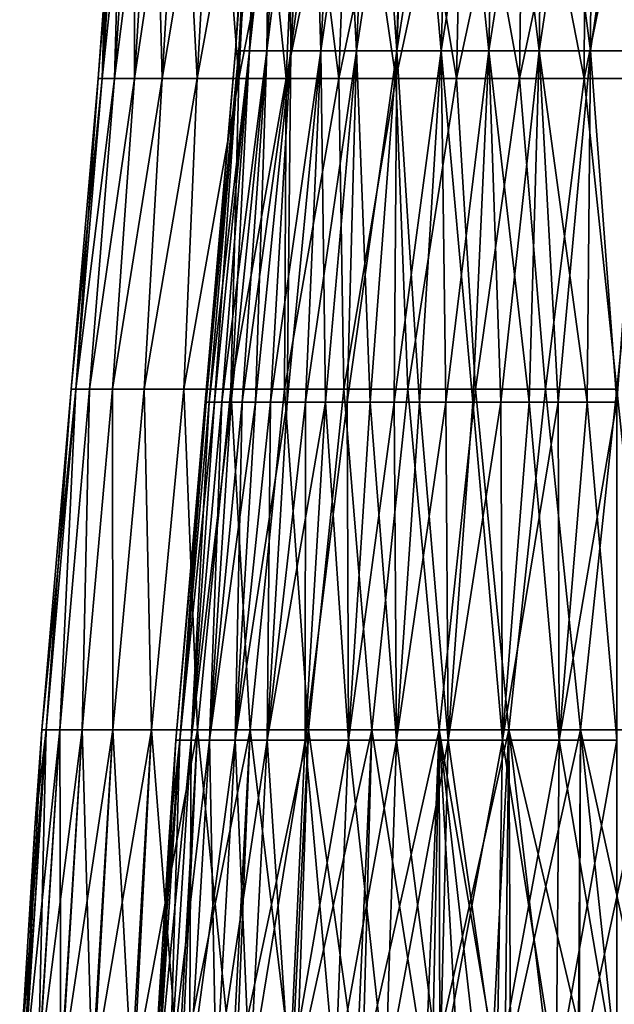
# Model space of a CAD drawing. Header units: metres. Extents: x 26 to 263, y -109 to 109.
# Tile 504 of 656: x 73 to 88, y 23 to 47. Entities that reach past the tile are written whole.
import ezdxf

# ---------------------------------------------------------------- set-up
doc = ezdxf.new("R2010")
doc.units = ezdxf.units.M
doc.layers.add('solid_500750', color=7, linetype='CONTINUOUS')

msp = doc.modelspace()

# ---------------------------------------------------------------- linework, layer by layer
at = {"layer": 'solid_500750'}
for points in [[(79.295456, 54.543747, 1.196412), (78.7425, 45.915028, 1.272414), (78.655464, 45.915028)], [(79.295456, 54.543747, 1.196412), (78.655464, 45.915028), (79.213623, 54.543747)], [(78.7425, 45.915028, -1.272414), (79.213623, 54.543747), (78.655464, 45.915028)], [(79.539444, 54.543747, 2.370537), (79.001984, 45.915028, 2.521126), (78.7425, 45.915028, 1.272414)], [(79.295456, 54.543747, 1.196412), (79.539444, 54.543747, 2.370537), (78.7425, 45.915028, 1.272414)], [(78.7425, 45.915028, -1.272414), (79.295456, 54.543747, -1.196412), (79.213623, 54.543747)], [(78.7425, 45.915028, -1.272414), (79.001984, 45.915028, -2.521126), (79.295456, 54.543747, -1.196412)], [(79.941032, 54.543747, 3.500504), (79.429085, 45.915028, 3.722873), (79.001984, 45.915028, 2.521126)], [(79.539444, 54.543747, 2.370537), (79.941032, 54.543747, 3.500504), (79.001984, 45.915028, 2.521126)], [(79.001984, 45.915028, -2.521126), (79.539444, 54.543747, -2.370537), (79.295456, 54.543747, -1.196412)], [(79.001984, 45.915028, -2.521126), (79.429085, 45.915028, -3.722873), (79.539444, 54.543747, -2.370537)], [(80.492744, 54.543747, 4.565262), (80.015846, 45.915028, 4.855271), (79.429085, 45.915028, 3.722873)], [(79.941032, 54.543747, 3.500504), (80.492744, 54.543747, 4.565262), (79.429085, 45.915028, 3.722873)], [(79.429085, 45.915028, -3.722873), (79.941032, 54.543747, -3.500504), (79.539444, 54.543747, -2.370537)], [(79.429085, 45.915028, -3.722873), (80.015846, 45.915028, -4.855271), (79.941032, 54.543747, -3.500504)], [(80.015846, 45.915028, -4.855271), (80.492744, 54.543747, -4.565262), (79.941032, 54.543747, -3.500504)], [(81.184303, 54.543747, 5.544979), (80.751335, 45.915028, 5.897224), (80.015846, 45.915028, 4.855271)], [(80.492744, 54.543747, 4.565262), (81.184303, 54.543747, 5.544979), (80.015846, 45.915028, 4.855271)], [(80.015846, 45.915028, -4.855271), (80.751335, 45.915028, -5.897224), (80.492744, 54.543747, -4.565262)], [(80.751335, 45.915028, -5.897224), (81.184303, 54.543747, -5.544979), (80.492744, 54.543747, -4.565262)], [(82.002831, 54.543747, 6.421403), (81.621857, 45.915028, 6.829323), (80.751335, 45.915028, 5.897224)], [(81.184303, 54.543747, 5.544979), (82.002831, 54.543747, 6.421403), (80.751335, 45.915028, 5.897224)], [(80.751335, 45.915028, -5.897224), (81.621857, 45.915028, -6.829323), (81.184303, 54.543747, -5.544979)], [(81.621857, 45.915028, -6.829323), (82.002831, 54.543747, -6.421403), (81.184303, 54.543747, -5.544979)], [(82.933067, 54.543747, 7.178208), (82.611191, 45.915028, 7.634205), (81.621857, 45.915028, 6.829323)], [(82.002831, 54.543747, 6.421403), (82.933067, 54.543747, 7.178208), (81.621857, 45.915028, 6.829323)], [(81.621857, 45.915028, -6.829323), (82.611191, 45.915028, -7.634205), (82.002831, 54.543747, -6.421403)], [(82.611191, 45.915028, -7.634205), (82.933067, 54.543747, -7.178208), (82.002831, 54.543747, -6.421403)], [(83.957695, 54.543747, 7.801298), (83.700905, 45.915028, 8.296876), (82.611191, 45.915028, 7.634205)], [(82.933067, 54.543747, 7.178208), (83.957695, 54.543747, 7.801298), (82.611191, 45.915028, 7.634205)], [(82.611191, 45.915028, -7.634205), (83.700905, 45.915028, -8.296876), (82.933067, 54.543747, -7.178208)], [(83.700905, 45.915028, -8.296876), (83.957695, 54.543747, -7.801298), (82.933067, 54.543747, -7.178208)], [(85.057617, 54.543747, 8.279063), (84.870705, 45.915028, 8.804992), (83.700905, 45.915028, 8.296876)], [(83.957695, 54.543747, 7.801298), (85.057617, 54.543747, 8.279063), (83.700905, 45.915028, 8.296876)], [(83.700905, 45.915028, -8.296876), (84.870705, 45.915028, -8.804992), (83.957695, 54.543747, -7.801298)], [(84.870705, 45.915028, -8.804992), (85.057617, 54.543747, -8.279063), (83.957695, 54.543747, -7.801298)], [(86.212357, 54.543747, 8.602606), (86.098801, 45.915028, 9.149087), (84.870705, 45.915028, 8.804992)], [(85.057617, 54.543747, 8.279063), (86.212357, 54.543747, 8.602606), (84.870705, 45.915028, 8.804992)], [(84.870705, 45.915028, -8.804992), (86.098801, 45.915028, -9.149087), (85.057617, 54.543747, -8.279063)], [(86.098801, 45.915028, -9.149087), (86.212357, 54.543747, -8.602606), (85.057617, 54.543747, -8.279063)], [(87.400398, 54.543747, 8.765898), (87.362305, 45.915028, 9.322752), (86.098801, 45.915028, 9.149087)], [(86.212357, 54.543747, 8.602606), (87.400398, 54.543747, 8.765898), (86.098801, 45.915028, 9.149087)], [(86.098801, 45.915028, -9.149087), (87.362305, 45.915028, -9.322752), (86.212357, 54.543747, -8.602606)], [(87.362305, 45.915028, -9.322752), (87.400398, 54.543747, -8.765898), (86.212357, 54.543747, -8.602606)], [(88.599602, 54.543747, 8.765898), (88.637695, 45.915028, 9.322752), (87.362305, 45.915028, 9.322752)], [(87.400398, 54.543747, 8.765898), (88.599602, 54.543747, 8.765898), (87.362305, 45.915028, 9.322752)], [(87.362305, 45.915028, -9.322752), (88.637695, 45.915028, -9.322752), (87.400398, 54.543747, -8.765898)], [(88.637695, 45.915028, -9.322752), (88.599602, 54.543747, -8.765898), (87.400398, 54.543747, -8.765898)], [(75.910133, 52.866787, -1.527305), (75.2939, 45.237633), (75.459183, 47.441353)], [(75.394096, 45.237633, -1.592496), (75.2939, 45.237633), (75.910133, 52.866787, -1.527305)], [(75.394096, 45.237633, 1.592496), (75.910133, 52.866787, 1.527305), (75.814049, 52.866779)], [(75.394096, 45.237633, 1.592496), (75.693085, 45.237633, 3.159878), (75.910133, 52.866787, 1.527305)], [(75.394096, 45.237633, -1.592496), (75.910133, 52.866787, -1.527305), (76.196892, 52.866787, -3.030523)], [(75.693085, 45.237633, -3.159878), (75.394096, 45.237633, -1.592496), (76.196892, 52.866787, -3.030523)], [(75.459183, 47.441353), (75.394096, 45.237633, 1.592496), (75.814049, 52.866779)], [(75.693085, 45.237633, 3.159878), (76.196892, 52.866787, 3.030523), (75.910133, 52.866787, 1.527305)], [(75.693085, 45.237633, 3.159878), (76.186172, 45.237633, 4.677426), (76.196892, 52.866787, 3.030523)], [(75.693085, 45.237633, -3.159878), (76.196892, 52.866787, -3.030523), (76.669785, 52.866787, -4.485949)], [(76.186172, 45.237633, -4.677426), (75.693085, 45.237633, -3.159878), (76.669785, 52.866787, -4.485949)], [(76.186172, 45.237633, 4.677426), (76.669785, 52.866787, 4.485949), (76.196892, 52.866787, 3.030523)], [(76.186172, 45.237633, 4.677426), (76.865562, 45.237633, 6.121209), (76.669785, 52.866787, 4.485949)], [(76.186172, 45.237633, -4.677426), (76.669785, 52.866787, -4.485949), (77.321365, 52.866787, -5.870628)], [(76.865562, 45.237633, -6.121209), (76.186172, 45.237633, -4.677426), (77.321365, 52.866787, -5.870628)], [(76.865562, 45.237633, 6.121209), (77.321365, 52.866787, 5.870628), (76.669785, 52.866787, 4.485949)], [(76.865562, 45.237633, 6.121209), (77.720551, 45.237633, 7.468457), (77.321365, 52.866787, 5.870628)], [(76.865562, 45.237633, -6.121209), (77.321365, 52.866787, -5.870628), (78.141357, 52.866787, -7.162724)], [(77.720551, 45.237633, -7.468457), (76.865562, 45.237633, -6.121209), (78.141357, 52.866787, -7.162724)], [(77.720551, 45.237633, 7.468457), (78.141357, 52.866787, 7.162724), (77.321365, 52.866787, 5.870628)], [(77.720551, 45.237633, 7.468457), (78.737656, 45.237633, 8.697923), (78.141357, 52.866787, 7.162724)], [(77.720551, 45.237633, -7.468457), (78.141357, 52.866787, -7.162724), (79.116821, 52.866787, -8.341859)], [(78.737656, 45.237633, -8.697923), (77.720551, 45.237633, -7.468457), (79.116821, 52.866787, -8.341859)], [(78.737656, 45.237633, 8.697923), (79.116821, 52.866787, 8.341859), (78.141357, 52.866787, 7.162724)], [(78.737656, 45.237633, 8.697923), (79.900826, 45.237633, 9.790216), (79.116821, 52.866787, 8.341859)], [(78.737656, 45.237633, -8.697923), (79.116821, 52.866787, -8.341859), (80.232384, 52.866787, -9.389439)], [(79.900826, 45.237633, -9.790216), (78.737656, 45.237633, -8.697923), (80.232384, 52.866787, -9.389439)], [(79.900826, 45.237633, 9.790216), (80.232384, 52.866787, 9.389439), (79.116821, 52.866787, 8.341859)], [(79.900826, 45.237633, 9.790216), (81.191734, 45.237633, 10.728113), (80.232384, 52.866787, 9.389439)], [(79.900826, 45.237633, -9.790216), (80.232384, 52.866787, -9.389439), (81.470436, 52.866787, -10.28894)], [(81.191734, 45.237633, -10.728113), (79.900826, 45.237633, -9.790216), (81.470436, 52.866787, -10.28894)], [(81.191734, 45.237633, 10.728113), (81.470436, 52.866787, 10.28894), (80.232384, 52.866787, 9.389439)], [(81.191734, 45.237633, 10.728113), (82.590004, 45.237633, 11.49682), (81.470436, 52.866787, 10.28894)], [(81.191734, 45.237633, -10.728113), (81.470436, 52.866787, -10.28894), (82.81147, 52.866787, -11.02618)], [(82.590004, 45.237633, -11.49682), (81.191734, 45.237633, -10.728113), (82.81147, 52.866787, -11.02618)], [(82.590004, 45.237633, 11.49682), (82.81147, 52.866787, 11.02618), (81.470436, 52.866787, 10.28894)], [(82.590004, 45.237633, 11.49682), (84.073601, 45.237633, 12.084217), (82.81147, 52.866787, 11.02618)], [(82.590004, 45.237633, -11.49682), (82.81147, 52.866787, -11.02618), (84.234337, 52.866787, -11.589531)], [(84.073601, 45.237633, -12.084217), (82.590004, 45.237633, -11.49682), (84.234337, 52.866787, -11.589531)], [(84.073601, 45.237633, 12.084217), (84.234337, 52.866787, 11.589531), (82.81147, 52.866787, 11.02618)], [(84.073601, 45.237633, 12.084217), (85.619118, 45.237633, 12.481037), (84.234337, 52.866787, 11.589531)], [(84.073601, 45.237633, -12.084217), (84.234337, 52.866787, -11.589531), (85.716583, 52.866787, -11.970107)], [(85.619118, 45.237633, -12.481037), (84.073601, 45.237633, -12.084217), (85.716583, 52.866787, -11.970107)], [(85.619118, 45.237633, 12.481037), (85.716583, 52.866787, 11.970107), (84.234337, 52.866787, 11.589531)], [(85.619118, 45.237633, 12.481037), (87.202179, 45.237633, 12.681025), (85.716583, 52.866787, 11.970107)], [(85.619118, 45.237633, -12.481037), (85.716583, 52.866787, -11.970107), (87.23484, 52.866787, -12.161907)], [(87.202179, 45.237633, -12.681025), (85.619118, 45.237633, -12.481037), (87.23484, 52.866787, -12.161907)], [(87.202179, 45.237633, 12.681025), (87.23484, 52.866787, 12.161907), (85.716583, 52.866787, 11.970107)], [(87.202179, 45.237633, 12.681025), (88.797821, 45.237633, 12.681025), (87.23484, 52.866787, 12.161907)], [(87.202179, 45.237633, -12.681025), (87.23484, 52.866787, -12.161907), (88.76516, 52.866787, -12.161907)], [(88.797821, 45.237633, -12.681025), (87.202179, 45.237633, -12.681025), (88.76516, 52.866787, -12.161907)], [(88.797821, 45.237633, 12.681025), (88.76516, 52.866787, 12.161907), (87.23484, 52.866787, 12.161907)], [(75.459183, 47.441353), (75.2939, 45.237633), (75.394096, 45.237633, 1.592496)], [(78.7425, 45.915028, 1.272414), (77.939255, 37.30883, 0.719559), (77.913559, 37.30883)], [(78.655464, 45.915028), (78.7425, 45.915028, 1.272414), (77.913559, 37.30883)], [(77.939255, 37.30883, -0.719559), (78.655464, 45.915028), (77.913559, 37.30883)], [(78.7425, 45.915028, 1.272414), (78.01622, 37.30883, 1.435451), (77.939255, 37.30883, 0.719559)], [(77.939255, 37.30883, -0.719559), (78.7425, 45.915028, -1.272414), (78.655464, 45.915028)], [(77.939255, 37.30883, -0.719559), (78.01622, 37.30883, -1.435451), (78.7425, 45.915028, -1.272414)], [(79.001984, 45.915028, 2.521126), (78.144066, 37.30883, 2.144028), (78.01622, 37.30883, 1.435451)], [(78.7425, 45.915028, 1.272414), (79.001984, 45.915028, 2.521126), (78.01622, 37.30883, 1.435451)], [(78.01622, 37.30883, -1.435451), (78.144066, 37.30883, -2.144028), (78.7425, 45.915028, -1.272414)], [(79.001984, 45.915028, 2.521126), (78.322128, 37.30883, 2.84168), (78.144066, 37.30883, 2.144028)], [(78.144066, 37.30883, -2.144028), (79.001984, 45.915028, -2.521126), (78.7425, 45.915028, -1.272414)], [(78.144066, 37.30883, -2.144028), (78.322128, 37.30883, -2.84168), (79.001984, 45.915028, -2.521126)], [(79.429085, 45.915028, 3.722873), (78.549507, 37.30883, 3.524851), (78.322128, 37.30883, 2.84168)], [(79.001984, 45.915028, 2.521126), (79.429085, 45.915028, 3.722873), (78.322128, 37.30883, 2.84168)], [(78.322128, 37.30883, -2.84168), (78.549507, 37.30883, -3.524851), (79.001984, 45.915028, -2.521126)], [(79.429085, 45.915028, 3.722873), (78.82505, 37.30883, 4.190061), (78.549507, 37.30883, 3.524851)], [(78.549507, 37.30883, -3.524851), (79.429085, 45.915028, -3.722873), (79.001984, 45.915028, -2.521126)], [(78.549507, 37.30883, -3.524851), (78.82505, 37.30883, -4.190061), (79.429085, 45.915028, -3.722873)], [(80.015846, 45.915028, 4.855271), (79.147339, 37.30883, 4.833919), (78.82505, 37.30883, 4.190061)], [(79.429085, 45.915028, 3.722873), (80.015846, 45.915028, 4.855271), (78.82505, 37.30883, 4.190061)], [(78.82505, 37.30883, -4.190061), (79.147339, 37.30883, -4.833919), (79.429085, 45.915028, -3.722873)], [(80.015846, 45.915028, 4.855271), (79.51474, 37.30883, 5.453144), (79.147339, 37.30883, 4.833919)], [(79.147339, 37.30883, -4.833919), (80.015846, 45.915028, -4.855271), (79.429085, 45.915028, -3.722873)], [(79.147339, 37.30883, -4.833919), (79.51474, 37.30883, -5.453144), (80.015846, 45.915028, -4.855271)], [(80.751335, 45.915028, 5.897224), (79.925385, 37.30883, 6.044581), (79.51474, 37.30883, 5.453144)], [(80.015846, 45.915028, 4.855271), (80.751335, 45.915028, 5.897224), (79.51474, 37.30883, 5.453144)], [(79.51474, 37.30883, -5.453144), (79.925385, 37.30883, -6.044581), (80.015846, 45.915028, -4.855271)], [(80.751335, 45.915028, 5.897224), (80.377174, 37.30883, 6.605217), (79.925385, 37.30883, 6.044581)], [(79.925385, 37.30883, -6.044581), (80.751335, 45.915028, -5.897224), (80.015846, 45.915028, -4.855271)], [(79.925385, 37.30883, -6.044581), (80.377174, 37.30883, -6.605217), (80.751335, 45.915028, -5.897224)], [(81.621857, 45.915028, 6.829323), (80.867805, 37.30883, 7.132194), (80.377174, 37.30883, 6.605217)], [(80.751335, 45.915028, 5.897224), (81.621857, 45.915028, 6.829323), (80.377174, 37.30883, 6.605217)], [(80.377174, 37.30883, -6.605217), (80.867805, 37.30883, -7.132194), (80.751335, 45.915028, -5.897224)], [(80.867805, 37.30883, -7.132194), (81.621857, 45.915028, -6.829323), (80.751335, 45.915028, -5.897224)], [(81.621857, 45.915028, 6.829323), (81.394783, 37.30883, 7.622827), (80.867805, 37.30883, 7.132194)], [(80.867805, 37.30883, -7.132194), (81.394783, 37.30883, -7.622827), (81.621857, 45.915028, -6.829323)], [(82.611191, 45.915028, 7.634205), (81.955421, 37.30883, 8.074615), (81.394783, 37.30883, 7.622827)], [(81.621857, 45.915028, 6.829323), (82.611191, 45.915028, 7.634205), (81.394783, 37.30883, 7.622827)], [(81.394783, 37.30883, -7.622827), (81.955421, 37.30883, -8.074615), (81.621857, 45.915028, -6.829323)], [(81.955421, 37.30883, -8.074615), (82.611191, 45.915028, -7.634205), (81.621857, 45.915028, -6.829323)], [(82.611191, 45.915028, 7.634205), (82.54686, 37.30883, 8.485257), (81.955421, 37.30883, 8.074615)], [(81.955421, 37.30883, -8.074615), (82.54686, 37.30883, -8.485257), (82.611191, 45.915028, -7.634205)], [(83.700905, 45.915028, 8.296876), (83.166084, 37.30883, 8.852661), (82.54686, 37.30883, 8.485257)], [(82.611191, 45.915028, 7.634205), (83.700905, 45.915028, 8.296876), (82.54686, 37.30883, 8.485257)], [(82.54686, 37.30883, -8.485257), (83.166084, 37.30883, -8.852661), (82.611191, 45.915028, -7.634205)], [(83.166084, 37.30883, -8.852661), (83.700905, 45.915028, -8.296876), (82.611191, 45.915028, -7.634205)], [(83.700905, 45.915028, 8.296876), (83.809937, 37.30883, 9.174953), (83.166084, 37.30883, 8.852661)], [(83.166084, 37.30883, -8.852661), (83.809937, 37.30883, -9.174953), (83.700905, 45.915028, -8.296876)], [(83.700905, 45.915028, 8.296876), (84.870705, 45.915028, 8.804992), (83.809937, 37.30883, 9.174953)], [(84.475151, 37.30883, -9.450492), (84.870705, 45.915028, -8.804992), (83.700905, 45.915028, -8.296876)], [(83.809937, 37.30883, -9.174953), (84.475151, 37.30883, -9.450492), (83.700905, 45.915028, -8.296876)], [(84.870705, 45.915028, 8.804992), (84.475151, 37.30883, 9.450492), (83.809937, 37.30883, 9.174953)], [(84.870705, 45.915028, 8.804992), (85.158318, 37.30883, 9.677873), (84.475151, 37.30883, 9.450492)], [(84.475151, 37.30883, -9.450492), (85.158318, 37.30883, -9.677873), (84.870705, 45.915028, -8.804992)], [(84.870705, 45.915028, 8.804992), (86.098801, 45.915028, 9.149087), (85.158318, 37.30883, 9.677873)], [(85.855972, 37.30883, -9.855938), (86.098801, 45.915028, -9.149087), (84.870705, 45.915028, -8.804992)], [(85.158318, 37.30883, -9.677873), (85.855972, 37.30883, -9.855938), (84.870705, 45.915028, -8.804992)], [(86.098801, 45.915028, 9.149087), (85.855972, 37.30883, 9.855938), (85.158318, 37.30883, 9.677873)], [(86.098801, 45.915028, 9.149087), (86.564552, 37.30883, 9.983779), (85.855972, 37.30883, 9.855938)], [(85.855972, 37.30883, -9.855938), (86.564552, 37.30883, -9.983779), (86.098801, 45.915028, -9.149087)], [(86.098801, 45.915028, 9.149087), (87.362305, 45.915028, 9.322752), (86.564552, 37.30883, 9.983779)], [(87.280441, 37.30883, -10.060745), (87.362305, 45.915028, -9.322752), (86.098801, 45.915028, -9.149087)], [(86.564552, 37.30883, -9.983779), (87.280441, 37.30883, -10.060745), (86.098801, 45.915028, -9.149087)], [(87.362305, 45.915028, 9.322752), (87.280441, 37.30883, 10.060745), (86.564552, 37.30883, 9.983779)], [(87.362305, 45.915028, 9.322752), (88, 37.30883, 10.086445), (87.280441, 37.30883, 10.060745)], [(87.280441, 37.30883, -10.060745), (88, 37.30883, -10.086445), (87.362305, 45.915028, -9.322752)], [(87.362305, 45.915028, 9.322752), (88.637695, 45.915028, 9.322752), (88, 37.30883, 10.086445)], [(88, 37.30883, -10.086445), (88.637695, 45.915028, -9.322752), (87.362305, 45.915028, -9.322752)], [(75.394096, 45.237633, -1.592496), (74.743362, 37.627399, -1.74527), (74.628967, 37.627399)], [(75.2939, 45.237633), (74.628967, 37.627399), (74.743362, 37.627399, 1.74527)], [(75.394096, 45.237633, -1.592496), (74.628967, 37.627399), (75.2939, 45.237633)], [(75.693085, 45.237633, -3.159878), (75.084572, 37.627399, -3.460678), (74.743362, 37.627399, -1.74527)], [(75.693085, 45.237633, -3.159878), (74.743362, 37.627399, -1.74527), (75.394096, 45.237633, -1.592496)], [(75.693085, 45.237633, 3.159878), (74.743362, 37.627399, 1.74527), (75.084572, 37.627399, 3.460678)], [(75.394096, 45.237633, 1.592496), (74.743362, 37.627399, 1.74527), (75.693085, 45.237633, 3.159878)], [(75.2939, 45.237633), (74.743362, 37.627399, 1.74527), (75.394096, 45.237633, 1.592496)], [(76.186172, 45.237633, -4.677426), (75.646774, 37.627399, -5.116872), (75.084572, 37.627399, -3.460678)], [(76.186172, 45.237633, -4.677426), (75.084572, 37.627399, -3.460678), (75.693085, 45.237633, -3.159878)], [(76.186172, 45.237633, 4.677426), (75.084572, 37.627399, 3.460678), (75.646774, 37.627399, 5.116872)], [(75.693085, 45.237633, 3.159878), (75.084572, 37.627399, 3.460678), (76.186172, 45.237633, 4.677426)], [(76.865562, 45.237633, -6.121209), (76.420349, 37.627399, -6.685516), (75.646774, 37.627399, -5.116872)], [(76.865562, 45.237633, -6.121209), (75.646774, 37.627399, -5.116872), (76.186172, 45.237633, -4.677426)], [(76.865562, 45.237633, 6.121209), (75.646774, 37.627399, 5.116872), (76.420349, 37.627399, 6.685516)], [(76.186172, 45.237633, 4.677426), (75.646774, 37.627399, 5.116872), (76.865562, 45.237633, 6.121209)], [(77.720551, 45.237633, -7.468457), (77.392044, 37.627399, -8.139769), (76.420349, 37.627399, -6.685516)], [(77.720551, 45.237633, -7.468457), (76.420349, 37.627399, -6.685516), (76.865562, 45.237633, -6.121209)], [(77.720551, 45.237633, 7.468457), (76.420349, 37.627399, 6.685516), (77.392044, 37.627399, 8.139769)], [(76.865562, 45.237633, 6.121209), (76.420349, 37.627399, 6.685516), (77.720551, 45.237633, 7.468457)], [(78.737656, 45.237633, -8.697923), (78.54525, 37.627399, -9.454747), (77.392044, 37.627399, -8.139769)], [(78.737656, 45.237633, -8.697923), (77.392044, 37.627399, -8.139769), (77.720551, 45.237633, -7.468457)], [(78.737656, 45.237633, 8.697923), (77.392044, 37.627399, 8.139769), (78.54525, 37.627399, 9.454747)], [(77.720551, 45.237633, 7.468457), (77.392044, 37.627399, 8.139769), (78.737656, 45.237633, 8.697923)], [(79.900826, 45.237633, -9.790216), (79.860229, 37.627399, -10.607953), (78.54525, 37.627399, -9.454747)], [(79.900826, 45.237633, -9.790216), (78.54525, 37.627399, -9.454747), (78.737656, 45.237633, -8.697923)], [(79.900826, 45.237633, 9.790216), (78.54525, 37.627399, 9.454747), (79.860229, 37.627399, 10.607953)], [(78.737656, 45.237633, 8.697923), (78.54525, 37.627399, 9.454747), (79.900826, 45.237633, 9.790216)], [(81.191734, 45.237633, -10.728113), (81.314484, 37.627399, -11.579654), (79.860229, 37.627399, -10.607953)], [(81.191734, 45.237633, -10.728113), (79.860229, 37.627399, -10.607953), (79.900826, 45.237633, -9.790216)], [(81.191734, 45.237633, 10.728113), (79.860229, 37.627399, 10.607953), (81.314484, 37.627399, 11.579654)], [(79.900826, 45.237633, 9.790216), (79.860229, 37.627399, 10.607953), (81.191734, 45.237633, 10.728113)], [(82.590004, 45.237633, -11.49682), (81.314484, 37.627399, -11.579654), (81.191734, 45.237633, -10.728113)], [(81.191734, 45.237633, 10.728113), (81.314484, 37.627399, 11.579654), (82.590004, 45.237633, 11.49682)], [(82.590004, 45.237633, -11.49682), (82.883125, 37.627399, -12.353223), (81.314484, 37.627399, -11.579654)], [(82.590004, 45.237633, 11.49682), (81.314484, 37.627399, 11.579654), (82.883125, 37.627399, 12.353223)], [(84.073601, 45.237633, -12.084217), (82.883125, 37.627399, -12.353223), (82.590004, 45.237633, -11.49682)], [(82.590004, 45.237633, 11.49682), (82.883125, 37.627399, 12.353223), (84.073601, 45.237633, 12.084217)], [(84.073601, 45.237633, -12.084217), (84.539322, 37.627399, -12.915425), (82.883125, 37.627399, -12.353223)], [(84.073601, 45.237633, 12.084217), (82.883125, 37.627399, 12.353223), (84.539322, 37.627399, 12.915425)], [(85.619118, 45.237633, -12.481037), (84.539322, 37.627399, -12.915425), (84.073601, 45.237633, -12.084217)], [(84.073601, 45.237633, 12.084217), (84.539322, 37.627399, 12.915425), (85.619118, 45.237633, 12.481037)], [(85.619118, 45.237633, -12.481037), (86.25473, 37.627399, -13.25664), (84.539322, 37.627399, -12.915425)], [(85.619118, 45.237633, 12.481037), (84.539322, 37.627399, 12.915425), (86.25473, 37.627399, 13.25664)], [(87.202179, 45.237633, -12.681025), (86.25473, 37.627399, -13.25664), (85.619118, 45.237633, -12.481037)], [(85.619118, 45.237633, 12.481037), (86.25473, 37.627399, 13.25664), (87.202179, 45.237633, 12.681025)], [(87.202179, 45.237633, -12.681025), (88, 37.627399, -13.371032), (86.25473, 37.627399, -13.25664)], [(87.202179, 45.237633, 12.681025), (86.25473, 37.627399, 13.25664), (88, 37.627399, 13.371032)], [(88.797821, 45.237633, -12.681025), (88, 37.627399, -13.371032), (87.202179, 45.237633, -12.681025)], [(87.202179, 45.237633, 12.681025), (88, 37.627399, 13.371032), (88.797821, 45.237633, 12.681025)], [(74.743362, 37.627399, -1.74527), (73.91011, 29.283785), (74.628967, 37.627399)], [(74.021217, 29.283785, 1.765931), (74.628967, 37.627399), (73.91011, 29.283785)], [(74.743362, 37.627399, -1.74527), (74.021217, 29.283785, -1.765931), (73.91011, 29.283785)], [(74.743362, 37.627399, 1.74527), (74.628967, 37.627399), (74.021217, 29.283785, 1.765931)], [(74.743362, 37.627399, -1.74527), (74.352768, 29.283785, -3.504013), (74.021217, 29.283785, -1.765931)], [(74.743362, 37.627399, 1.74527), (74.021217, 29.283785, 1.765931), (74.352768, 29.283785, 3.504013)], [(75.084572, 37.627399, -3.460678), (74.899551, 29.283785, -5.186834), (74.352768, 29.283785, -3.504013)], [(74.743362, 37.627399, -1.74527), (75.084572, 37.627399, -3.460678), (74.352768, 29.283785, -3.504013)], [(75.084572, 37.627399, 3.460678), (74.352768, 29.283785, 3.504013), (74.899551, 29.283785, 5.186834)], [(75.084572, 37.627399, 3.460678), (74.743362, 37.627399, 1.74527), (74.352768, 29.283785, 3.504013)], [(75.646774, 37.627399, -5.116872), (75.652939, 29.283785, -6.787856), (74.899551, 29.283785, -5.186834)], [(75.084572, 37.627399, -3.460678), (75.646774, 37.627399, -5.116872), (74.899551, 29.283785, -5.186834)], [(75.646774, 37.627399, 5.116872), (74.899551, 29.283785, 5.186834), (75.652939, 29.283785, 6.787856)], [(75.646774, 37.627399, 5.116872), (75.084572, 37.627399, 3.460678), (74.899551, 29.283785, 5.186834)], [(75.646774, 37.627399, -5.116872), (76.420349, 37.627399, -6.685516), (75.652939, 29.283785, -6.787856)], [(76.420349, 37.627399, 6.685516), (75.646774, 37.627399, 5.116872), (75.652939, 29.283785, 6.787856)], [(76.420349, 37.627399, -6.685516), (76.601044, 29.283785, -8.281829), (75.652939, 29.283785, -6.787856)], [(76.420349, 37.627399, 6.685516), (75.652939, 29.283785, 6.787856), (76.601044, 29.283785, 8.281829)], [(76.420349, 37.627399, -6.685516), (77.392044, 37.627399, -8.139769), (76.601044, 29.283785, -8.281829)], [(77.392044, 37.627399, 8.139769), (76.420349, 37.627399, 6.685516), (76.601044, 29.283785, 8.281829)], [(77.392044, 37.627399, -8.139769), (77.728912, 29.283785, -9.645192), (76.601044, 29.283785, -8.281829)], [(77.392044, 37.627399, 8.139769), (76.601044, 29.283785, 8.281829), (77.728912, 29.283785, 9.645192)], [(77.392044, 37.627399, -8.139769), (78.54525, 37.627399, -9.454747), (77.728912, 29.283785, -9.645192)], [(78.54525, 37.627399, 9.454747), (77.392044, 37.627399, 8.139769), (77.728912, 29.283785, 9.645192)], [(78.54525, 37.627399, -9.454747), (79.018768, 29.283785, -10.856445), (77.728912, 29.283785, -9.645192)], [(78.54525, 37.627399, 9.454747), (77.728912, 29.283785, 9.645192), (79.018768, 29.283785, 10.856445)], [(78.54525, 37.627399, -9.454747), (79.860229, 37.627399, -10.607953), (79.018768, 29.283785, -10.856445)], [(79.860229, 37.627399, 10.607953), (78.54525, 37.627399, 9.454747), (79.018768, 29.283785, 10.856445)], [(79.860229, 37.627399, -10.607953), (80.450264, 29.283785, -11.896486), (79.018768, 29.283785, -10.856445)], [(79.860229, 37.627399, 10.607953), (79.018768, 29.283785, 10.856445), (80.450264, 29.283785, 11.896486)], [(79.860229, 37.627399, -10.607953), (81.314484, 37.627399, -11.579654), (80.450264, 29.283785, -11.896486)], [(81.314484, 37.627399, 11.579654), (79.860229, 37.627399, 10.607953), (80.450264, 29.283785, 11.896486)], [(81.314484, 37.627399, -11.579654), (82.000816, 29.283785, -12.748912), (80.450264, 29.283785, -11.896486)], [(81.314484, 37.627399, 11.579654), (80.450264, 29.283785, 11.896486), (82.000816, 29.283785, 12.748912)], [(81.314484, 37.627399, -11.579654), (82.883125, 37.627399, -12.353223), (82.000816, 29.283785, -12.748912)], [(82.883125, 37.627399, 12.353223), (81.314484, 37.627399, 11.579654), (82.000816, 29.283785, 12.748912)], [(82.883125, 37.627399, -12.353223), (83.645988, 29.283785, -13.40028), (82.000816, 29.283785, -12.748912)], [(82.883125, 37.627399, 12.353223), (82.000816, 29.283785, 12.748912), (83.645988, 29.283785, 13.40028)], [(82.883125, 37.627399, -12.353223), (84.539322, 37.627399, -12.915425), (83.645988, 29.283785, -13.40028)], [(84.539322, 37.627399, 12.915425), (82.883125, 37.627399, 12.353223), (83.645988, 29.283785, 13.40028)], [(84.539322, 37.627399, -12.915425), (85.359818, 29.283785, -13.840318), (83.645988, 29.283785, -13.40028)], [(84.539322, 37.627399, 12.915425), (83.645988, 29.283785, 13.40028), (85.359818, 29.283785, 13.840318)], [(84.539322, 37.627399, -12.915425), (86.25473, 37.627399, -13.25664), (85.359818, 29.283785, -13.840318)], [(86.25473, 37.627399, 13.25664), (84.539322, 37.627399, 12.915425), (85.359818, 29.283785, 13.840318)], [(86.25473, 37.627399, -13.25664), (87.115288, 29.283785, -14.062085), (85.359818, 29.283785, -13.840318)], [(86.25473, 37.627399, 13.25664), (85.359818, 29.283785, 13.840318), (87.115288, 29.283785, 14.062085)], [(86.25473, 37.627399, -13.25664), (88, 37.627399, -13.371032), (87.115288, 29.283785, -14.062085)], [(88, 37.627399, 13.371032), (86.25473, 37.627399, 13.25664), (87.115288, 29.283785, 14.062085)], [(88, 37.627399, -13.371032), (88.884712, 29.283785, -14.062085), (87.115288, 29.283785, -14.062085)], [(88, 37.627399, 13.371032), (87.115288, 29.283785, 14.062085), (88.884712, 29.283785, 14.062085)], [(77.200783, 29.035854), (77.913559, 37.30883), (77.939255, 37.30883, 0.719559)], [(77.293175, 29.035854, -1.40958), (77.913559, 37.30883), (77.200783, 29.035854)], [(77.293175, 29.035854, 1.40958), (77.200783, 29.035854), (77.939255, 37.30883, 0.719559)], [(77.293175, 29.035854, -1.40958), (77.939255, 37.30883, -0.719559), (77.913559, 37.30883)], [(77.293175, 29.035854, 1.40958), (77.939255, 37.30883, 0.719559), (78.01622, 37.30883, 1.435451)], [(77.293175, 29.035854, 1.40958), (78.01622, 37.30883, 1.435451), (78.144066, 37.30883, 2.144028)], [(77.568756, 29.035854, 2.795043), (77.293175, 29.035854, 1.40958), (78.144066, 37.30883, 2.144028)], [(77.293175, 29.035854, -1.40958), (78.01622, 37.30883, -1.435451), (77.939255, 37.30883, -0.719559)], [(77.568756, 29.035854, -2.795043), (78.01622, 37.30883, -1.435451), (77.293175, 29.035854, -1.40958)], [(77.568756, 29.035854, 2.795043), (78.144066, 37.30883, 2.144028), (78.322128, 37.30883, 2.84168)], [(77.568756, 29.035854, 2.795043), (78.322128, 37.30883, 2.84168), (78.549507, 37.30883, 3.524851)], [(78.022827, 29.035854, 4.132681), (77.568756, 29.035854, 2.795043), (78.549507, 37.30883, 3.524851)], [(77.568756, 29.035854, -2.795043), (78.322128, 37.30883, -2.84168), (78.144066, 37.30883, -2.144028)], [(78.022827, 29.035854, -4.132681), (78.322128, 37.30883, -2.84168), (77.568756, 29.035854, -2.795043)], [(77.568756, 29.035854, -2.795043), (78.144066, 37.30883, -2.144028), (78.01622, 37.30883, -1.435451)], [(78.022827, 29.035854, 4.132681), (78.549507, 37.30883, 3.524851), (78.82505, 37.30883, 4.190061)], [(78.022827, 29.035854, 4.132681), (78.82505, 37.30883, 4.190061), (79.147339, 37.30883, 4.833919)], [(78.647606, 29.035854, 5.399608), (78.022827, 29.035854, 4.132681), (79.147339, 37.30883, 4.833919)], [(78.022827, 29.035854, -4.132681), (78.82505, 37.30883, -4.190061), (78.549507, 37.30883, -3.524851)], [(78.647606, 29.035854, -5.399608), (78.82505, 37.30883, -4.190061), (78.022827, 29.035854, -4.132681)], [(78.022827, 29.035854, -4.132681), (78.549507, 37.30883, -3.524851), (78.322128, 37.30883, -2.84168)], [(78.647606, 29.035854, 5.399608), (79.147339, 37.30883, 4.833919), (79.51474, 37.30883, 5.453144)], [(78.647606, 29.035854, 5.399608), (79.51474, 37.30883, 5.453144), (79.925385, 37.30883, 6.044581)], [(79.432404, 29.035854, 6.574146), (78.647606, 29.035854, 5.399608), (79.925385, 37.30883, 6.044581)], [(78.647606, 29.035854, -5.399608), (79.51474, 37.30883, -5.453144), (79.147339, 37.30883, -4.833919)], [(79.432404, 29.035854, -6.574146), (79.51474, 37.30883, -5.453144), (78.647606, 29.035854, -5.399608)], [(78.647606, 29.035854, -5.399608), (79.147339, 37.30883, -4.833919), (78.82505, 37.30883, -4.190061)], [(79.432404, 29.035854, 6.574146), (79.925385, 37.30883, 6.044581), (80.377174, 37.30883, 6.605217)], [(79.432404, 29.035854, 6.574146), (80.377174, 37.30883, 6.605217), (80.867805, 37.30883, 7.132194)], [(80.3638, 29.035854, 7.636198), (79.432404, 29.035854, 6.574146), (80.867805, 37.30883, 7.132194)], [(79.432404, 29.035854, -6.574146), (80.377174, 37.30883, -6.605217), (79.925385, 37.30883, -6.044581)], [(80.3638, 29.035854, -7.636198), (80.377174, 37.30883, -6.605217), (79.432404, 29.035854, -6.574146)], [(79.432404, 29.035854, -6.574146), (79.925385, 37.30883, -6.044581), (79.51474, 37.30883, -5.453144)], [(80.3638, 29.035854, 7.636198), (80.867805, 37.30883, 7.132194), (81.394783, 37.30883, 7.622827)], [(81.425858, 29.035854, 8.567594), (80.3638, 29.035854, 7.636198), (81.394783, 37.30883, 7.622827)], [(80.3638, 29.035854, -7.636198), (80.867805, 37.30883, -7.132194), (80.377174, 37.30883, -6.605217)], [(81.425858, 29.035854, -8.567594), (80.867805, 37.30883, -7.132194), (80.3638, 29.035854, -7.636198)], [(81.425858, 29.035854, -8.567594), (81.394783, 37.30883, -7.622827), (80.867805, 37.30883, -7.132194)], [(81.425858, 29.035854, 8.567594), (81.394783, 37.30883, 7.622827), (81.955421, 37.30883, 8.074615)], [(81.425858, 29.035854, -8.567594), (81.955421, 37.30883, -8.074615), (81.394783, 37.30883, -7.622827)], [(81.425858, 29.035854, 8.567594), (81.955421, 37.30883, 8.074615), (82.54686, 37.30883, 8.485257)], [(82.600395, 29.035854, 9.352395), (81.425858, 29.035854, 8.567594), (82.54686, 37.30883, 8.485257)], [(82.600395, 29.035854, -9.352395), (81.955421, 37.30883, -8.074615), (81.425858, 29.035854, -8.567594)], [(82.600395, 29.035854, -9.352395), (82.54686, 37.30883, -8.485257), (81.955421, 37.30883, -8.074615)], [(82.600395, 29.035854, 9.352395), (82.54686, 37.30883, 8.485257), (83.166084, 37.30883, 8.852661)], [(82.600395, 29.035854, -9.352395), (83.166084, 37.30883, -8.852661), (82.54686, 37.30883, -8.485257)], [(82.600395, 29.035854, 9.352395), (83.166084, 37.30883, 8.852661), (83.809937, 37.30883, 9.174953)], [(83.867317, 29.035854, 9.977174), (82.600395, 29.035854, 9.352395), (83.809937, 37.30883, 9.174953)], [(83.867317, 29.035854, -9.977174), (83.166084, 37.30883, -8.852661), (82.600395, 29.035854, -9.352395)], [(83.867317, 29.035854, -9.977174), (83.809937, 37.30883, -9.174953), (83.166084, 37.30883, -8.852661)], [(83.867317, 29.035854, 9.977174), (83.809937, 37.30883, 9.174953), (84.475151, 37.30883, 9.450492)], [(83.867317, 29.035854, -9.977174), (84.475151, 37.30883, -9.450492), (83.809937, 37.30883, -9.174953)], [(83.867317, 29.035854, 9.977174), (84.475151, 37.30883, 9.450492), (85.158318, 37.30883, 9.677873)], [(85.204956, 29.035854, 10.431241), (83.867317, 29.035854, 9.977174), (85.158318, 37.30883, 9.677873)], [(85.204956, 29.035854, -10.431241), (84.475151, 37.30883, -9.450492), (83.867317, 29.035854, -9.977174)], [(85.204956, 29.035854, -10.431241), (85.158318, 37.30883, -9.677873), (84.475151, 37.30883, -9.450492)], [(85.204956, 29.035854, 10.431241), (85.158318, 37.30883, 9.677873), (85.855972, 37.30883, 9.855938)], [(85.204956, 29.035854, -10.431241), (85.855972, 37.30883, -9.855938), (85.158318, 37.30883, -9.677873)], [(85.204956, 29.035854, 10.431241), (85.855972, 37.30883, 9.855938), (86.564552, 37.30883, 9.983779)], [(86.590416, 29.035854, 10.706826), (85.204956, 29.035854, 10.431241), (86.564552, 37.30883, 9.983779)], [(86.590416, 29.035854, -10.706826), (85.855972, 37.30883, -9.855938), (85.204956, 29.035854, -10.431241)], [(86.590416, 29.035854, -10.706826), (86.564552, 37.30883, -9.983779), (85.855972, 37.30883, -9.855938)], [(86.590416, 29.035854, 10.706826), (86.564552, 37.30883, 9.983779), (87.280441, 37.30883, 10.060745)], [(86.590416, 29.035854, -10.706826), (87.280441, 37.30883, -10.060745), (86.564552, 37.30883, -9.983779)], [(86.590416, 29.035854, 10.706826), (87.280441, 37.30883, 10.060745), (88, 37.30883, 10.086445)], [(88, 29.035854, 10.799215), (86.590416, 29.035854, 10.706826), (88, 37.30883, 10.086445)], [(88, 29.035854, -10.799215), (87.280441, 37.30883, -10.060745), (86.590416, 29.035854, -10.706826)], [(88, 29.035854, -10.799215), (88, 37.30883, -10.086445), (87.280441, 37.30883, -10.060745)], [(73.370232, 20.918287), (73.737663, 26.897242), (74.021217, 29.283785, -1.765931)], [(73.485588, 20.918287, -1.833596), (73.370232, 20.918287), (74.021217, 29.283785, -1.765931)], [(73.48336, 20.918287, 1.815854), (73.91011, 29.283785), (73.737663, 26.897242)], [(74.021217, 29.283785, 1.765931), (73.91011, 29.283785), (73.48336, 20.918287, 1.815854)], [(74.021217, 29.283785, 1.765931), (73.48336, 20.918287, 1.815854), (73.820999, 20.918287, 3.603624)], [(73.485588, 20.918287, -1.833596), (74.021217, 29.283785, -1.765931), (74.352768, 29.283785, -3.504013)], [(73.829849, 20.918287, -3.638276), (73.485588, 20.918287, -1.833596), (74.352768, 29.283785, -3.504013)], [(73.737663, 26.897242), (73.91011, 29.283785), (74.021217, 29.283785, -1.765931)], [(74.352768, 29.283785, 3.504013), (73.820999, 20.918287, 3.603624), (74.377922, 20.918287, 5.335661)], [(74.352768, 29.283785, 3.504013), (74.021217, 29.283785, 1.765931), (73.820999, 20.918287, 3.603624)], [(73.829849, 20.918287, -3.638276), (74.352768, 29.283785, -3.504013), (74.899551, 29.283785, -5.186834)], [(74.397583, 20.918287, -5.385578), (73.829849, 20.918287, -3.638276), (74.899551, 29.283785, -5.186834)], [(74.899551, 29.283785, 5.186834), (74.352768, 29.283785, 3.504013), (74.377922, 20.918287, 5.335661)], [(74.899551, 29.283785, 5.186834), (74.377922, 20.918287, 5.335661), (75.145531, 20.918287, 6.985179)], [(74.397583, 20.918287, -5.385578), (74.899551, 29.283785, -5.186834), (75.652939, 29.283785, -6.787856)], [(75.179832, 20.918287, -7.047946), (74.397583, 20.918287, -5.385578), (75.652939, 29.283785, -6.787856)], [(75.652939, 29.283785, 6.787856), (74.899551, 29.283785, 5.186834), (75.145531, 20.918287, 6.985179)], [(75.652939, 29.283785, 6.787856), (75.145531, 20.918287, 6.985179), (76.111931, 20.918287, 8.526668)], [(75.179832, 20.918287, -7.047946), (75.652939, 29.283785, -6.787856), (76.601044, 29.283785, -8.281829)], [(76.164268, 20.918287, -8.599164), (75.179832, 20.918287, -7.047946), (76.601044, 29.283785, -8.281829)], [(76.601044, 29.283785, 8.281829), (75.652939, 29.283785, 6.787856), (76.111931, 20.918287, 8.526668)], [(76.601044, 29.283785, 8.281829), (76.111931, 20.918287, 8.526668), (77.262192, 20.918287, 9.936284)], [(76.164268, 20.918287, -8.599164), (76.601044, 29.283785, -8.281829), (77.728912, 29.283785, -9.645192)], [(77.335358, 20.918287, -10.014768), (76.164268, 20.918287, -8.599164), (77.728912, 29.283785, -9.645192)], [(77.728912, 29.283785, 9.645192), (76.601044, 29.283785, 8.281829), (77.262192, 20.918287, 9.936284)], [(77.728912, 29.283785, 9.645192), (77.262192, 20.918287, 9.936284), (78.578522, 20.918287, 11.192229)], [(77.335358, 20.918287, -10.014768), (77.728912, 29.283785, -9.645192), (79.018768, 29.283785, -10.856445)], [(78.674637, 20.918287, -11.272432), (77.335358, 20.918287, -10.014768), (79.018768, 29.283785, -10.856445)], [(79.018768, 29.283785, 10.856445), (77.728912, 29.283785, 9.645192), (78.578522, 20.918287, 11.192229)], [(79.018768, 29.283785, 10.856445), (78.578522, 20.918287, 11.192229), (80.040565, 20.918287, 12.27508)], [(78.674637, 20.918287, -11.272432), (79.018768, 29.283785, -10.856445), (80.450264, 29.283785, -11.896486)], [(80.16098, 20.918287, -12.352324), (78.674637, 20.918287, -11.272432), (80.450264, 29.283785, -11.896486)], [(80.450264, 29.283785, 11.896486), (79.018768, 29.283785, 10.856445), (80.040565, 20.918287, 12.27508)], [(80.450264, 29.283785, 11.896486), (80.040565, 20.918287, 12.27508), (81.625702, 20.918287, 13.168087)], [(80.16098, 20.918287, -12.352324), (80.450264, 29.283785, -11.896486), (82.000816, 29.283785, -12.748912)], [(81.77095, 20.918287, -13.237412), (80.16098, 20.918287, -12.352324), (82.000816, 29.283785, -12.748912)], [(82.000816, 29.283785, 12.748912), (80.450264, 29.283785, 11.896486), (81.625702, 20.918287, 13.168087)], [(82.000816, 29.283785, 12.748912), (81.625702, 20.918287, 13.168087), (83.313019, 20.93066, 13.857955)], [(81.77095, 20.918287, -13.237412), (82.000816, 29.283785, -12.748912), (83.645988, 29.283785, -13.40028)], [(83.479149, 20.918287, -13.913739), (81.77095, 20.918287, -13.237412), (83.645988, 29.283785, -13.40028)], [(83.645988, 29.283785, 13.40028), (82.000816, 29.283785, 12.748912), (83.313019, 20.93066, 13.857955)], [(83.645988, 29.283785, 13.40028), (83.313019, 20.93066, 13.857955), (83.667618, 21.105669, 13.962978)], [(83.479149, 20.918287, -13.913739), (83.645988, 29.283785, -13.40028), (85.359818, 29.283785, -13.840318)], [(85.258652, 20.918287, -14.370638), (83.479149, 20.918287, -13.913739), (85.359818, 29.283785, -13.840318)], [(83.645988, 29.283785, 13.40028), (84.533539, 21.466911, 14.182406), (84.967178, 21.616283, 14.272969)], [(85.359818, 29.283785, 13.840318), (83.645988, 29.283785, 13.40028), (84.967178, 21.616283, 14.272969)], [(83.645988, 29.283785, 13.40028), (84.099464, 21.296841, 14.078912), (84.533539, 21.466911, 14.182406)], [(83.645988, 29.283785, 13.40028), (83.667618, 21.105669, 13.962978), (84.099464, 21.296841, 14.078912)], [(85.359818, 29.283785, 13.840318), (84.967178, 21.616283, 14.272969), (85.397682, 21.745361, 14.350392)], [(85.258652, 20.918287, -14.370638), (85.359818, 29.283785, -13.840318), (87.115288, 29.283785, -14.062085)], [(87.08139, 20.918287, -14.600903), (85.258652, 20.918287, -14.370638), (87.115288, 29.283785, -14.062085)], [(85.359818, 29.283785, 13.840318), (86.239876, 21.941799, 14.466731), (87.062759, 22.056553, 14.536742)], [(87.115288, 29.283785, 14.062085), (85.359818, 29.283785, 13.840318), (87.062759, 22.056553, 14.536742)], [(85.359818, 29.283785, 13.840318), (85.397682, 21.745361, 14.350392), (86.239876, 21.941799, 14.466731)], [(87.115288, 29.283785, 14.062085), (87.062759, 22.056553, 14.536742), (87.884216, 22.101391, 14.563921)], [(87.08139, 20.918287, -14.600903), (87.115288, 29.283785, -14.062085), (88.884712, 29.283785, -14.062085)], [(88.91861, 20.918287, -14.600903), (87.08139, 20.918287, -14.600903), (88.884712, 29.283785, -14.062085)], [(87.115288, 29.283785, 14.062085), (87.884216, 22.101391, 14.563921), (88.698715, 22.078224, 14.548928)], [(88.884712, 29.283785, 14.062085), (87.115288, 29.283785, 14.062085), (88.698715, 22.078224, 14.548928)], [(76.665474, 20.741184), (77.0298, 26.669518), (77.293175, 29.035854, 1.40958)], [(76.762444, 20.741184, 1.479453), (76.665474, 20.741184), (77.293175, 29.035854, 1.40958)], [(76.762444, 20.741184, -1.479453), (77.200783, 29.035854), (77.0298, 26.669518)], [(77.293175, 29.035854, -1.40958), (77.200783, 29.035854), (76.762444, 20.741184, -1.479453)], [(76.762444, 20.741184, 1.479453), (77.293175, 29.035854, 1.40958), (77.568756, 29.035854, 2.795043)], [(77.051689, 20.741184, 2.933591), (76.762444, 20.741184, 1.479453), (77.568756, 29.035854, 2.795043)], [(77.293175, 29.035854, -1.40958), (76.762444, 20.741184, -1.479453), (77.051689, 20.741184, -2.933591)], [(77.0298, 26.669518), (77.200783, 29.035854), (77.293175, 29.035854, 1.40958)], [(77.051689, 20.741184, 2.933591), (77.568756, 29.035854, 2.795043), (78.022827, 29.035854, 4.132681)], [(77.528259, 20.741184, 4.337535), (77.051689, 20.741184, 2.933591), (78.022827, 29.035854, 4.132681)], [(77.568756, 29.035854, -2.795043), (77.051689, 20.741184, -2.933591), (77.528259, 20.741184, -4.337535)], [(77.568756, 29.035854, -2.795043), (77.293175, 29.035854, -1.40958), (77.051689, 20.741184, -2.933591)], [(77.528259, 20.741184, 4.337535), (78.022827, 29.035854, 4.132681), (78.647606, 29.035854, 5.399608)], [(78.184013, 20.741184, 5.667264), (77.528259, 20.741184, 4.337535), (78.647606, 29.035854, 5.399608)], [(78.022827, 29.035854, -4.132681), (77.528259, 20.741184, -4.337535), (78.184013, 20.741184, -5.667264)], [(78.022827, 29.035854, -4.132681), (77.568756, 29.035854, -2.795043), (77.528259, 20.741184, -4.337535)], [(78.647606, 29.035854, -5.399608), (78.022827, 29.035854, -4.132681), (78.184013, 20.741184, -5.667264)], [(78.184013, 20.741184, 5.667264), (78.647606, 29.035854, 5.399608), (79.432404, 29.035854, 6.574146)], [(79.007713, 20.741184, 6.900023), (78.184013, 20.741184, 5.667264), (79.432404, 29.035854, 6.574146)], [(78.647606, 29.035854, -5.399608), (78.184013, 20.741184, -5.667264), (79.007713, 20.741184, -6.900023)], [(79.432404, 29.035854, -6.574146), (78.647606, 29.035854, -5.399608), (79.007713, 20.741184, -6.900023)], [(79.007713, 20.741184, 6.900023), (79.432404, 29.035854, 6.574146), (80.3638, 29.035854, 7.636198)], [(79.985283, 20.741184, 8.014721), (79.007713, 20.741184, 6.900023), (80.3638, 29.035854, 7.636198)], [(79.432404, 29.035854, -6.574146), (79.007713, 20.741184, -6.900023), (79.985283, 20.741184, -8.014721)], [(80.3638, 29.035854, -7.636198), (79.432404, 29.035854, -6.574146), (79.985283, 20.741184, -8.014721)], [(79.985283, 20.741184, 8.014721), (80.3638, 29.035854, 7.636198), (81.425858, 29.035854, 8.567594)], [(81.099976, 20.741184, 8.992285), (79.985283, 20.741184, 8.014721), (81.425858, 29.035854, 8.567594)], [(80.3638, 29.035854, -7.636198), (79.985283, 20.741184, -8.014721), (81.099976, 20.741184, -8.992285)], [(81.425858, 29.035854, -8.567594), (80.3638, 29.035854, -7.636198), (81.099976, 20.741184, -8.992285)], [(81.099976, 20.741184, 8.992285), (81.425858, 29.035854, 8.567594), (82.600395, 29.035854, 9.352395)], [(82.332733, 20.741184, 9.815989), (81.099976, 20.741184, 8.992285), (82.600395, 29.035854, 9.352395)], [(81.425858, 29.035854, -8.567594), (81.099976, 20.741184, -8.992285), (82.332733, 20.741184, -9.815989)], [(82.600395, 29.035854, -9.352395), (81.425858, 29.035854, -8.567594), (82.332733, 20.741184, -9.815989)], [(82.332733, 20.741184, 9.815989), (82.600395, 29.035854, 9.352395), (83.867317, 29.035854, 9.977174)], [(83.662468, 20.741184, 10.471737), (82.332733, 20.741184, 9.815989), (83.867317, 29.035854, 9.977174)], [(82.600395, 29.035854, -9.352395), (82.332733, 20.741184, -9.815989), (83.662468, 20.741184, -10.471737)], [(83.867317, 29.035854, -9.977174), (82.600395, 29.035854, -9.352395), (83.662468, 20.741184, -10.471737)], [(83.662468, 20.741184, 10.471737), (83.867317, 29.035854, 9.977174), (85.204956, 29.035854, 10.431241)], [(85.066406, 20.741184, 10.948312), (83.662468, 20.741184, 10.471737), (85.204956, 29.035854, 10.431241)], [(83.867317, 29.035854, -9.977174), (83.662468, 20.741184, -10.471737), (85.066406, 20.741184, -10.948312)], [(85.204956, 29.035854, -10.431241), (83.867317, 29.035854, -9.977174), (85.066406, 20.741184, -10.948312)], [(85.066406, 20.741184, 10.948312), (85.204956, 29.035854, 10.431241), (86.590416, 29.035854, 10.706826)], [(86.520546, 20.741184, 11.237558), (85.066406, 20.741184, 10.948312), (86.590416, 29.035854, 10.706826)], [(85.204956, 29.035854, -10.431241), (85.066406, 20.741184, -10.948312), (86.520546, 20.741184, -11.237558)], [(86.590416, 29.035854, -10.706826), (85.204956, 29.035854, -10.431241), (86.520546, 20.741184, -11.237558)], [(86.520546, 20.741184, 11.237558), (86.590416, 29.035854, 10.706826), (88, 29.035854, 10.799215)], [(88, 20.741184, 11.334527), (86.520546, 20.741184, 11.237558), (88, 29.035854, 10.799215)], [(86.590416, 29.035854, -10.706826), (86.520546, 20.741184, -11.237558), (88, 20.741184, -11.334527)], [(88, 29.035854, -10.799215), (86.590416, 29.035854, -10.706826), (88, 20.741184, -11.334527)], [(73.48336, 20.918287, 1.815854), (73.737663, 26.897242), (73.370232, 20.918287)], [(76.762444, 20.741184, -1.479453), (77.0298, 26.669518), (76.665474, 20.741184)]]:
    msp.add_3dface(points, dxfattribs=at)

doc.saveas('drawing.dxf')
